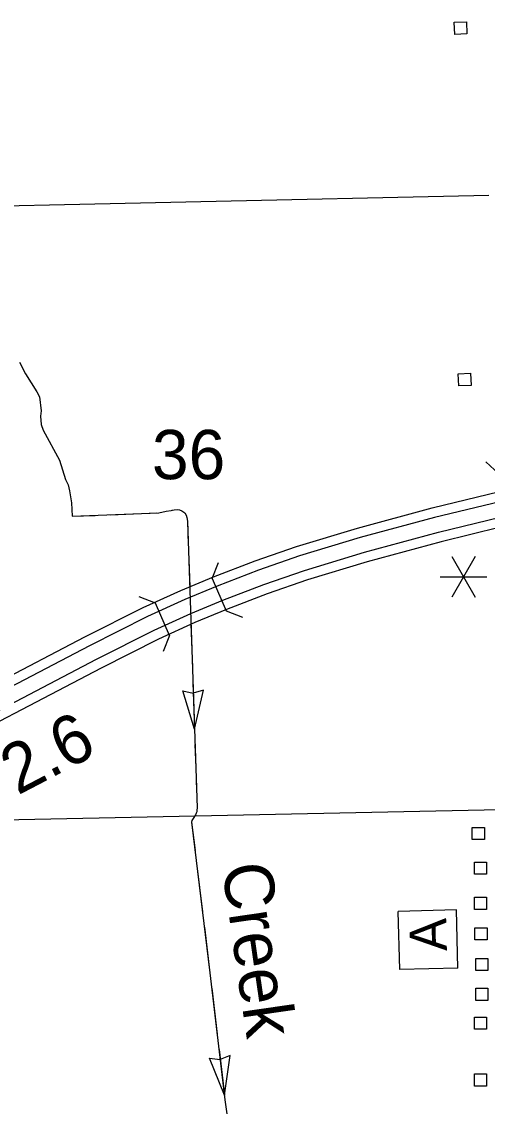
# Model space of a CAD drawing. Extents: x 1084508 to 1142749, y 1057638 to 1093403.
# Drawn here: x 1104795 to 1106047, y 1076523 to 1079452 of the extents above; entities that cross this region are included whole.
import ezdxf

# ---------------------------------------------------------------- set-up
doc = ezdxf.new("R2010")
doc.units = 0
for name, color, linetype in [('Level 19', 7, 'Continuous'), ('Level 35', 7, 'Continuous'), ('Level 39', 7, 'Continuous'), ('Level 4', 7, 'Continuous'), ('Level 43', 7, 'Continuous'), ('Level 48', 7, 'Continuous'), ('Level 5', 7, 'Continuous'), ('Level 56', 7, 'Continuous'), ('Level 57', 7, 'Continuous')]:
    doc.layers.add(name, color=color, linetype=linetype)

msp = doc.modelspace()

# ---------------------------------------------------------------- linework, layer by layer
at = {"layer": 'Level 19'}
for points in [[(1102041.9, 1077000.5), (1102364, 1077029.2), (1102895.3, 1077072.8), (1103063.6, 1077095.3), (1103199.5, 1077115.4), (1103324.5, 1077139.6), (1103502.7, 1077178.6), (1103618.3, 1077206.1), (1103787.8, 1077254.8), (1103877.7, 1077284.5), (1104027.7, 1077339.3), (1104176.7, 1077398.9), (1104329.2, 1077469.3), (1104477.2, 1077541.6), (1104964.7, 1077796.3), (1105121.2, 1077875.3), (1105222.4, 1077921.4), (1105310.5, 1077958), (1105422.2, 1078000.9), (1105533.8, 1078039.7), (1105697.7, 1078089.4), (1105898.8, 1078144), (1106079.8, 1078187.8)], [(1106080.5, 1078160.5), (1105905.5, 1078118.2), (1105705, 1078063.7), (1105542, 1078014.4), (1105431.3, 1077975.8), (1105320.4, 1077933.2), (1105233, 1077897), (1105132.8, 1077851.2), (1104976.9, 1077772.6), (1104489.2, 1077517.7), (1104340.7, 1077445.2), (1104187.3, 1077374.3), (1104037.2, 1077314.4), (1103886.5, 1077259.3), (1103795.7, 1077229.3), (1103625.1, 1077180.3), (1103508.6, 1077152.6), (1103329.9, 1077113.5), (1103204, 1077089.1), (1103067.3, 1077068.8), (1102898.2, 1077046.2), (1102366.3, 1077002.6), (1102029.6, 1076972.6)], [(1106082.7, 1078091.5), (1105922.6, 1078052.8), (1105724, 1077998.8), (1105563.3, 1077950.2), (1105454.9, 1077912.4), (1105345.8, 1077870.5), (1105260.3, 1077835.1), (1105162.3, 1077790.4), (1105008.1, 1077712.5), (1104520, 1077457.5), (1104370, 1077384.2), (1104214.3, 1077312.3), (1104061.7, 1077251.3), (1103909, 1077195.6), (1103816, 1077164.8), (1103642.6, 1077115), (1103524.1, 1077086.8), (1103343.9, 1077047.4), (1103215.7, 1077022.5), (1103077.1, 1077002), (1102905.8, 1076979.1), (1102372.4, 1076935.4), (1102017, 1076903.7)], [(1102029, 1076931.6), (1102370.2, 1076962), (1102902.9, 1077005.6), (1103073.4, 1077028.4), (1103211.2, 1077048.8), (1103338.5, 1077073.5), (1103518.1, 1077112.8), (1103635.8, 1077140.8), (1103808.1, 1077190.3), (1103900.2, 1077220.8), (1104052.2, 1077276.3), (1104203.8, 1077336.8), (1104358.6, 1077408.3), (1104508, 1077481.3), (1104995.9, 1077736.3), (1105150.8, 1077814.5), (1105249.7, 1077859.5), (1105335.9, 1077895.3), (1105445.7, 1077937.5), (1105555, 1077975.6), (1105716.7, 1078024.5), (1105916, 1078078.6), (1106081.9, 1078118.8)]]:
    msp.add_lwpolyline(points, dxfattribs=at)
at = {"layer": 'Level 35'}
msp.add_lwpolyline([(1104788.5, 1078536), (1104805, 1078505), (1104835.5, 1078455.9), (1104842.1, 1078442.4), (1104846.6, 1078404.8), (1104845.4, 1078390.5), (1104847.1, 1078367.9), (1104852.1, 1078353), (1104896.4, 1078271.9), (1104912.3, 1078220.3), (1104919.2, 1078205.8), (1104923.4, 1078189.9), (1104928.3, 1078157.7), (1104930, 1078121.2)], dxfattribs=at)
at = {"layer": 'Level 39'}
for p, q in [((1105306.6, 1077953.3), (1105323.8, 1077997.1)), ((1105306.6, 1077953.3), (1105344.3, 1077867)), ((1105154.4, 1077887), (1105110.5, 1077904.2)), ((1105192.1, 1077800.7), (1105154.4, 1077887)), ((1105344.3, 1077867), (1105388.1, 1077849.8)), ((1105192.1, 1077800.7), (1105174.9, 1077756.9))]:
    msp.add_line(p, q, dxfattribs=at)
msp.add_lwpolyline([(1106078.1, 1078235.7), (1106043.6, 1078267.7)], dxfattribs=at)
at = {"layer": 'Level 4'}
msp.add_lwpolyline([(1106081.7, 1077330.7), (1104483.6, 1077297.6)], dxfattribs=at)
at = {"layer": 'Level 43'}
for p, q in [((1105259.3, 1077548.2), (1105227.9, 1077651.3)), ((1105227.9, 1077651.3), (1105255.9, 1077644.8)), ((1105283.7, 1077653.2), (1105256.2, 1077644.8)), ((1105259.3, 1077548.2), (1105283.7, 1077653.2)), ((1105339.9, 1076562.9), (1105300, 1076663)), ((1105300, 1076663), (1105328.4, 1076658.9)), ((1105355.4, 1076669.5), (1105328.8, 1076658.9)), ((1105339.9, 1076562.9), (1105355.4, 1076669.5))]:
    msp.add_line(p, q, dxfattribs=at)
for points in [[(1104930, 1078121.2), (1105163, 1078130.4), (1105183.3, 1078135.1), (1105197, 1078136.9), (1105204.8, 1078138.5), (1105213, 1078139.2), (1105219.3, 1078138.3), (1105225.7, 1078136.3), (1105233.8, 1078130.4), (1105237, 1078124.2), (1105238.5, 1078118.3), (1105240.5, 1078108.3), (1105266.4, 1077336.5), (1105266, 1077329.9), (1105265.6, 1077326.1), (1105264.2, 1077322.2), (1105262.2, 1077317.4), (1105260.4, 1077315.1), (1105257.8, 1077310.6), (1105255.7, 1077308), (1105252.5, 1077302.8), (1105251.7, 1077298.1), (1105301, 1076892.7), (1105341.3, 1076550.8), (1105346.5, 1076513)], [(1104930, 1078121.2), (1104992.1, 1078123.7)], [(1105033.5, 1078125.3), (1105157.7, 1078130.2)], [(1105198.4, 1078137.2), (1105204.8, 1078138.5), (1105213, 1078139.2), (1105219.3, 1078138.3), (1105225.7, 1078136.3), (1105233.8, 1078130.4), (1105237, 1078124.2), (1105238.5, 1078118.3), (1105240.5, 1078108.3), (1105242.6, 1078045.1)], [(1105244, 1078003.7), (1105246.4, 1077931.4)], [(1105249.8, 1077830.7), (1105253.7, 1077713.9)], [(1105255.1, 1077672.5), (1105259.3, 1077548.2)], [(1105260.7, 1077506.8), (1105262.7, 1077444.7)], [(1105262.7, 1077444.7), (1105264.8, 1077382.6)], [(1105266.2, 1077341.2), (1105266.4, 1077336.5), (1105266, 1077329.9), (1105265.6, 1077326.1), (1105264.2, 1077322.2), (1105262.2, 1077317.4), (1105260.4, 1077315.1), (1105257.8, 1077310.6), (1105255.7, 1077308), (1105252.5, 1077302.8), (1105251.7, 1077298.1), (1105261.1, 1077221.2)], [(1105266.1, 1077180), (1105281.1, 1077056.6)], [(1105286, 1077015.5), (1105301, 1076892.7), (1105301, 1076892.1)], [(1105305.9, 1076851), (1105320.5, 1076727.5)], [(1105325.3, 1076686.4), (1105339.9, 1076562.9)]]:
    msp.add_lwpolyline(points, dxfattribs=at)
at = {"layer": 'Level 48'}
for p, q in [((1106014.1, 1078012.5), (1105951.4, 1077903.7)), ((1105951.4, 1078012.5), (1106014.1, 1077903.7)), ((1105920, 1077958.1), (1106045.5, 1077958.1))]:
    msp.add_line(p, q, dxfattribs=at)
at = {"layer": 'Level 5'}
msp.add_lwpolyline([(1103884.9, 1078940.4), (1104419.8, 1078949.2), (1106051.2, 1078985.3)], dxfattribs=at)
at = {"layer": 'Level 56'}
for points in [[(1105959.8, 1079418.1), (1105958.3, 1079450.7), (1105991, 1079452.2), (1105992.5, 1079419.5)], [(1105970.6, 1078471.9), (1105969.1, 1078504.5), (1106001.9, 1078506), (1106003.3, 1078473.4)], [(1106006.5, 1077251.1), (1106006.5, 1077283.8), (1106039.3, 1077283.8), (1106039.3, 1077251.1)], [(1106012.3, 1077157.6), (1106012.3, 1077190.3), (1106045.1, 1077190.3), (1106045.1, 1077157.6)], [(1106012.3, 1077063), (1106012.3, 1077095.6), (1106045.1, 1077095.6), (1106045.1, 1077063)], [(1106013.8, 1076981), (1106013.8, 1077013.7), (1106046.6, 1077013.7), (1106046.6, 1076981)], [(1106015.9, 1076898.6), (1106015.9, 1076931.2), (1106048.7, 1076931.2), (1106048.7, 1076898.6)], [(1106015.9, 1076818.2), (1106015.9, 1076850.9), (1106048.7, 1076850.9), (1106048.7, 1076818.2)], [(1106012.3, 1076740.4), (1106012.3, 1076773.1), (1106045, 1076773.1), (1106045, 1076740.4)], [(1106012.3, 1076587.7), (1106012.3, 1076620.4), (1106045, 1076620.4), (1106045, 1076587.7)]]:
    msp.add_lwpolyline(points, close=True, dxfattribs=at)
at = {"layer": 'Level 57'}
for p, q in [((1105964.6, 1077061.7), (1105807.7, 1077057.9)), ((1105811.4, 1076901), (1105807.7, 1077057.9)), ((1105968.3, 1076904.8), (1105964.6, 1077061.7)), ((1105968.3, 1076904.8), (1105811.4, 1076901))]:
    msp.add_line(p, q, dxfattribs=at)

# ---------------------------------------------------------------- texts
at = {"layer": 'Level 35'}
msp.add_text('Creek', height=132.58, rotation=278.2372, dxfattribs=at).set_placement((1105332.6, 1077180.4))
at = {"layer": 'Level 48'}
msp.add_text('2.6', height=132.58, rotation=27.5865, dxfattribs=at).set_placement((1104783.4, 1077369.2))
at = {"layer": 'Level 5'}
msp.add_text('36', height=132.58, dxfattribs=at).set_placement((1105144.9, 1078221.1))
at = {"layer": 'Level 57'}
msp.add_text('A', height=99.4, rotation=91.3662, dxfattribs=at).set_placement((1105938.5, 1076951.8))

doc.saveas('drawing.dxf')
